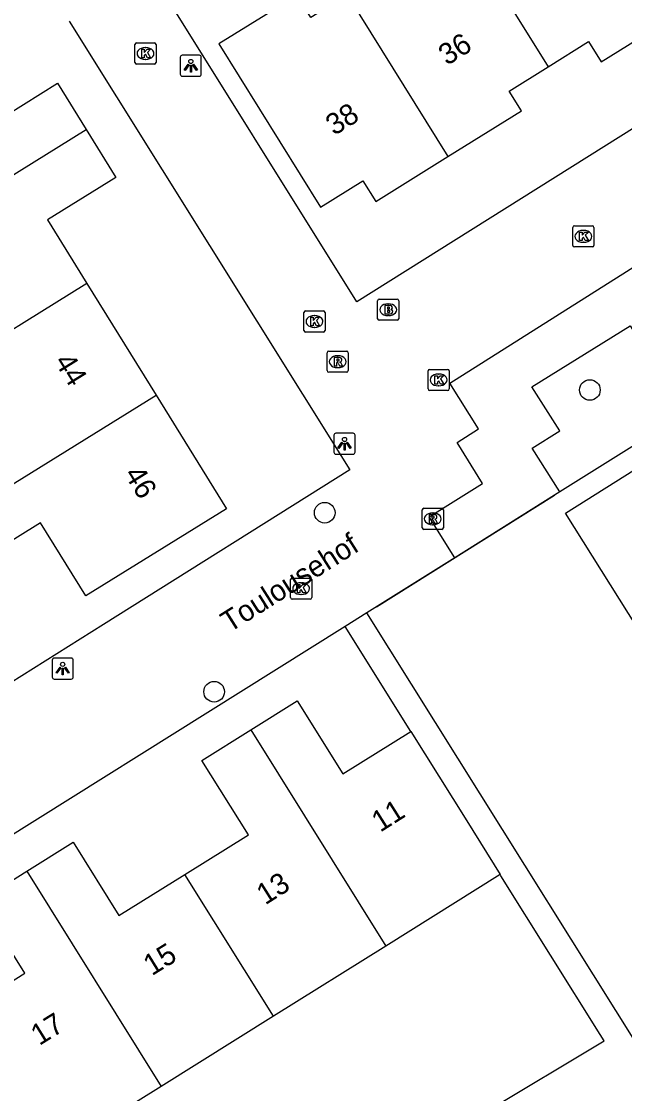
# Model space of a CAD drawing. Extents: x 158461 to 159795, y 387220 to 388672.
# Drawn here: x 159005.8 to 159034.3, y 388070.4 to 388121.2 of the extents above; entities that cross this region are included whole.
import ezdxf

# ---------------------------------------------------------------- set-up
doc = ezdxf.new("R2010")
doc.units = 0
for name, color, linetype in [('IMGEO_Boom', 7, 'Continuous'), ('IMGEO_Brandkraan', 7, 'Continuous'), ('IMGEO_Groenvoorziening', 7, 'Continuous'), ('IMGEO_Kolk', 7, 'Continuous'), ('IMGEO_Lichtpunt', 7, 'Continuous'), ('IMGEO_Muur', 7, 'Continuous'), ('IMGEO_Openbare_ruimte_label', 7, 'Continuous'), ('IMGEO_Pand', 7, 'Continuous'), ('IMGEO_Pand_nummerreeks', 7, 'Continuous'), ('IMGEO_Parkeervlak_open', 7, 'Continuous'), ('IMGEO_Rijbaan_lokaal_open', 7, 'Continuous'), ('IMGEO_Rioolput', 7, 'Continuous'), ('IMGEO_Voetpad_open', 7, 'Continuous')]:
    doc.layers.add(name, color=color, linetype=linetype)

msp = doc.modelspace()

# ---------------------------------------------------------------- linework, layer by layer
at = {"layer": 'IMGEO_Boom'}
for centre in [(159032.698, 388103.711), (159020.132, 388097.896), (159014.892, 388089.41)]:
    msp.add_circle(centre, 0.489, dxfattribs=at)
at = {"layer": 'IMGEO_Brandkraan'}
for p, q in [((159022.641, 388107.089), (159022.641, 388107.941)), ((159022.716, 388108.015), (159023.568, 388108.015)), ((159023.642, 388107.941), (159023.642, 388107.089)), ((159023.129, 388107.795), (159023.154, 388107.795)), ((159023.568, 388107.015), (159022.716, 388107.015)), ((159023.152, 388107.235), (159023.127, 388107.235))]:
    msp.add_line(p, q, dxfattribs=at)
for points in [[(159022.641, 388107.089), (159022.641, 388107.941)], [(159022.716, 388108.015), (159023.568, 388108.015)], [(159023.642, 388107.941), (159023.642, 388107.089)], [(159022.989, 388107.715), (159022.989, 388107.315), (159023.202, 388107.315)], [(159023.22, 388107.715), (159022.989, 388107.715)], [(159023.168, 388107.634), (159023.114, 388107.634), (159023.114, 388107.558)], [(159023.114, 388107.558), (159023.167, 388107.558)], [(159023.176, 388107.482), (159023.114, 388107.482), (159023.114, 388107.401)], [(159023.114, 388107.401), (159023.176, 388107.401)], [(159023.568, 388107.015), (159022.716, 388107.015)]]:
    msp.add_lwpolyline(points, dxfattribs=at)
for centre, radius, start, end in [((159022.718, 388107.939), 0.0765, 91.552, 178.448), ((159022.718, 388107.939), 0.0765, 91.552, 178.448), ((159023.566, 388107.939), 0.0765, 1.552, 88.448), ((159023.566, 388107.939), 0.0765, 1.552, 88.448), ((159023.169, 388107.596), 0.0379, 267.8285, 90.9355), ((159023.177, 388107.441), 0.0404, 269.8759, 90.5077), ((159023.224, 388107.57), 0.145, 59.4692, 91.5367), ((159023.249, 388107.617), 0.0922, 285.5137, 58.1501), ((159023.254, 388107.425), 0.105, 301.3115, 78.989), ((159022.718, 388107.091), 0.0765, 181.552, 268.448), ((159022.718, 388107.091), 0.0765, 181.552, 268.448), ((159023.208, 388107.566), 0.251, 268.6676, 293.5347), ((159023.566, 388107.091), 0.0765, 271.552, 358.448), ((159023.566, 388107.091), 0.0765, 271.552, 358.448)]:
    msp.add_arc(centre, radius, start, end, dxfattribs=at)
for centre, major_axis, ratio, start_param, end_param in [((159023.128, 388107.515), (-0.387, 0.002), 0.722429, 4.712389, 7.853982), ((159023.153, 388107.515), (-0.39, 0.002), 0.717154, 1.570796, 4.712389)]:
    msp.add_ellipse(centre, major_axis=major_axis, ratio=ratio, start_param=start_param, end_param=end_param, dxfattribs=at)
at = {"layer": 'IMGEO_Groenvoorziening'}
msp.add_lwpolyline([(159038.519, 388103.426), (159031.27, 388098.883)], dxfattribs=at)
at = {"layer": 'IMGEO_Kolk'}
for p, q in [((159011.213, 388120.16), (159012.065, 388120.16)), ((159011.138, 388119.234), (159011.138, 388120.086)), ((159011.626, 388119.94), (159011.651, 388119.94)), ((159012.139, 388120.086), (159012.139, 388119.234)), ((159012.065, 388119.16), (159011.213, 388119.16)), ((159011.649, 388119.38), (159011.624, 388119.38)), ((159031.965, 388111.493), (159032.817, 388111.493)), ((159031.89, 388110.567), (159031.89, 388111.419)), ((159032.378, 388111.273), (159032.403, 388111.273)), ((159032.891, 388111.419), (159032.891, 388110.567)), ((159032.817, 388110.493), (159031.965, 388110.493)), ((159032.401, 388110.713), (159032.376, 388110.713)), ((159019.221, 388107.456), (159020.073, 388107.456)), ((159019.146, 388106.53), (159019.146, 388107.382)), ((159019.634, 388107.236), (159019.659, 388107.236)), ((159020.147, 388107.382), (159020.147, 388106.53)), ((159020.073, 388106.456), (159019.221, 388106.456)), ((159019.657, 388106.676), (159019.632, 388106.676)), ((159025.03, 388103.762), (159025.03, 388104.614)), ((159025.105, 388104.688), (159025.957, 388104.688)), ((159025.518, 388104.468), (159025.543, 388104.468)), ((159026.031, 388104.614), (159026.031, 388103.762)), ((159025.541, 388103.908), (159025.516, 388103.908)), ((159025.957, 388103.688), (159025.105, 388103.688)), ((159018.514, 388093.873), (159018.514, 388094.725)), ((159018.589, 388094.799), (159019.441, 388094.799)), ((159019.515, 388094.725), (159019.515, 388093.873)), ((159019.002, 388094.579), (159019.027, 388094.579)), ((159019.441, 388093.799), (159018.589, 388093.799)), ((159019.025, 388094.019), (159019, 388094.019))]:
    msp.add_line(p, q, dxfattribs=at)
for points in [[(159011.213, 388120.16), (159012.065, 388120.16)], [(159011.138, 388119.234), (159011.138, 388120.086)], [(159011.459, 388119.86), (159011.582, 388119.86), (159011.582, 388119.709), (159011.712, 388119.86), (159011.876, 388119.86), (159011.73, 388119.709), (159011.883, 388119.46), (159011.731, 388119.46), (159011.646, 388119.624), (159011.582, 388119.557), (159011.582, 388119.46), (159011.459, 388119.46), (159011.459, 388119.86)], [(159012.139, 388120.086), (159012.139, 388119.234)], [(159012.065, 388119.16), (159011.213, 388119.16)], [(159031.965, 388111.493), (159032.817, 388111.493)], [(159031.89, 388110.567), (159031.89, 388111.419)], [(159032.211, 388111.193), (159032.334, 388111.193), (159032.334, 388111.042), (159032.464, 388111.193), (159032.628, 388111.193), (159032.482, 388111.042), (159032.635, 388110.793), (159032.483, 388110.793), (159032.398, 388110.957), (159032.334, 388110.89), (159032.334, 388110.793), (159032.211, 388110.793), (159032.211, 388111.193)], [(159032.891, 388111.419), (159032.891, 388110.567)], [(159032.817, 388110.493), (159031.965, 388110.493)], [(159019.221, 388107.456), (159020.073, 388107.456)], [(159019.146, 388106.53), (159019.146, 388107.382)], [(159019.467, 388107.156), (159019.59, 388107.156), (159019.59, 388107.005), (159019.72, 388107.156), (159019.884, 388107.156), (159019.738, 388107.005), (159019.891, 388106.756), (159019.739, 388106.756), (159019.654, 388106.92), (159019.59, 388106.853), (159019.59, 388106.756), (159019.467, 388106.756), (159019.467, 388107.156)], [(159020.147, 388107.382), (159020.147, 388106.53)], [(159020.073, 388106.456), (159019.221, 388106.456)], [(159025.03, 388103.762), (159025.03, 388104.614)], [(159025.105, 388104.688), (159025.957, 388104.688)], [(159025.351, 388104.388), (159025.474, 388104.388), (159025.474, 388104.237), (159025.604, 388104.388), (159025.768, 388104.388), (159025.622, 388104.237), (159025.775, 388103.988), (159025.623, 388103.988), (159025.538, 388104.152), (159025.474, 388104.085), (159025.474, 388103.988), (159025.351, 388103.988), (159025.351, 388104.388)], [(159026.031, 388104.614), (159026.031, 388103.762)], [(159025.957, 388103.688), (159025.105, 388103.688)], [(159018.514, 388093.873), (159018.514, 388094.725)], [(159018.589, 388094.799), (159019.441, 388094.799)], [(159019.515, 388094.725), (159019.515, 388093.873)], [(159018.835, 388094.499), (159018.958, 388094.499), (159018.958, 388094.348), (159019.088, 388094.499), (159019.252, 388094.499), (159019.106, 388094.348), (159019.259, 388094.099), (159019.107, 388094.099), (159019.022, 388094.263), (159018.958, 388094.196), (159018.958, 388094.099), (159018.835, 388094.099), (159018.835, 388094.499)], [(159019.441, 388093.799), (159018.589, 388093.799)]]:
    msp.add_lwpolyline(points, dxfattribs=at)
for centre, start, end in [((159011.215, 388120.084), 91.552, 178.448), ((159011.215, 388120.084), 91.552, 178.448), ((159012.063, 388120.084), 1.552, 88.448), ((159012.063, 388120.084), 1.552, 88.448), ((159011.215, 388119.236), 181.552, 268.448), ((159011.215, 388119.236), 181.552, 268.448), ((159012.063, 388119.236), 271.552, 358.448), ((159012.063, 388119.236), 271.552, 358.448), ((159031.967, 388111.417), 91.552, 178.448), ((159031.967, 388111.417), 91.552, 178.448), ((159032.815, 388111.417), 1.552, 88.448), ((159032.815, 388111.417), 1.552, 88.448), ((159031.967, 388110.569), 181.552, 268.448), ((159031.967, 388110.569), 181.552, 268.448), ((159032.815, 388110.569), 271.552, 358.448), ((159032.815, 388110.569), 271.552, 358.448), ((159019.223, 388107.38), 91.552, 178.448), ((159019.223, 388107.38), 91.552, 178.448), ((159020.071, 388107.38), 1.552, 88.448), ((159020.071, 388107.38), 1.552, 88.448), ((159019.223, 388106.532), 181.552, 268.448), ((159019.223, 388106.532), 181.552, 268.448), ((159020.071, 388106.532), 271.552, 358.448), ((159020.071, 388106.532), 271.552, 358.448), ((159025.107, 388104.612), 91.552, 178.448), ((159025.107, 388104.612), 91.552, 178.448), ((159025.955, 388104.612), 1.552, 88.448), ((159025.955, 388104.612), 1.552, 88.448), ((159025.107, 388103.764), 181.552, 268.448), ((159025.107, 388103.764), 181.552, 268.448), ((159025.955, 388103.764), 271.552, 358.448), ((159025.955, 388103.764), 271.552, 358.448), ((159018.591, 388094.723), 91.552, 178.448), ((159018.591, 388094.723), 91.552, 178.448), ((159019.439, 388094.723), 1.552, 88.448), ((159019.439, 388094.723), 1.552, 88.448), ((159018.591, 388093.875), 181.552, 268.448), ((159018.591, 388093.875), 181.552, 268.448), ((159019.439, 388093.875), 271.552, 358.448), ((159019.439, 388093.875), 271.552, 358.448)]:
    msp.add_arc(centre, 0.0765, start, end, dxfattribs=at)
for centre, major_axis, ratio, start_param, end_param in [((159011.625, 388119.66), (-0.387, 0.002), 0.722429, 4.712389, 7.853982), ((159011.65, 388119.66), (-0.39, 0.002), 0.717154, 1.570796, 4.712389), ((159032.377, 388110.993), (-0.387, 0.002), 0.722429, 4.712389, 7.853982), ((159032.402, 388110.993), (-0.39, 0.002), 0.717154, 1.570796, 4.712389), ((159019.633, 388106.956), (-0.387, 0.002), 0.722429, 4.712389, 7.853982), ((159019.658, 388106.956), (-0.39, 0.002), 0.717154, 1.570796, 4.712389), ((159025.517, 388104.188), (-0.387, 0.002), 0.722429, 4.712389, 7.853982), ((159025.542, 388104.188), (-0.39, 0.002), 0.717154, 1.570796, 4.712389), ((159019.001, 388094.299), (-0.387, 0.002), 0.722429, 4.712389, 7.853982), ((159019.026, 388094.299), (-0.39, 0.002), 0.717154, 1.570796, 4.712389)]:
    msp.add_ellipse(centre, major_axis=major_axis, ratio=ratio, start_param=start_param, end_param=end_param, dxfattribs=at)
at = {"layer": 'IMGEO_Lichtpunt'}
for p, q in [((159013.288, 388119.485), (159013.288, 388118.678)), ((159013.288, 388119.485), (159013.288, 388118.678)), ((159014.19, 388119.58), (159013.382, 388119.58)), ((159014.19, 388119.58), (159013.382, 388119.58)), ((159014.284, 388118.678), (159014.284, 388119.485)), ((159014.284, 388118.678), (159014.284, 388119.485)), ((159013.382, 388118.584), (159014.19, 388118.584)), ((159013.382, 388118.584), (159014.19, 388118.584)), ((159020.572, 388101.569), (159020.572, 388100.762)), ((159020.572, 388101.569), (159020.572, 388100.762)), ((159021.474, 388101.664), (159020.666, 388101.664)), ((159021.474, 388101.664), (159020.666, 388101.664)), ((159021.568, 388100.762), (159021.568, 388101.569)), ((159021.568, 388100.762), (159021.568, 388101.569)), ((159020.666, 388100.668), (159021.474, 388100.668)), ((159020.666, 388100.668), (159021.474, 388100.668)), ((159007.217, 388090.91), (159007.217, 388090.103)), ((159007.217, 388090.91), (159007.217, 388090.103)), ((159008.119, 388091.005), (159007.311, 388091.005)), ((159008.119, 388091.005), (159007.311, 388091.005)), ((159008.213, 388090.103), (159008.213, 388090.91)), ((159008.213, 388090.103), (159008.213, 388090.91)), ((159007.311, 388090.009), (159008.119, 388090.009)), ((159007.311, 388090.009), (159008.119, 388090.009))]:
    msp.add_line(p, q, dxfattribs=at)
for points in [[(159013.662, 388119.149), (159013.701, 388119.121), (159013.513, 388118.859), (159013.475, 388118.886), (159013.662, 388119.149)], [(159013.764, 388119.101), (159013.811, 388119.101), (159013.811, 388118.779), (159013.764, 388118.779), (159013.764, 388119.101)], [(159013.874, 388119.121), (159013.912, 388119.148), (159014.099, 388118.886), (159014.06, 388118.858), (159013.874, 388119.121)], [(159020.946, 388101.233), (159020.985, 388101.205), (159020.797, 388100.943), (159020.759, 388100.97), (159020.946, 388101.233)], [(159021.048, 388101.185), (159021.095, 388101.185), (159021.095, 388100.863), (159021.048, 388100.863), (159021.048, 388101.185)], [(159021.158, 388101.205), (159021.196, 388101.232), (159021.383, 388100.97), (159021.344, 388100.942), (159021.158, 388101.205)], [(159007.591, 388090.574), (159007.63, 388090.546), (159007.442, 388090.284), (159007.404, 388090.311), (159007.591, 388090.574)], [(159007.693, 388090.526), (159007.74, 388090.526), (159007.74, 388090.204), (159007.693, 388090.204), (159007.693, 388090.526)], [(159007.803, 388090.546), (159007.841, 388090.573), (159008.028, 388090.311), (159007.989, 388090.283), (159007.803, 388090.546)]]:
    msp.add_lwpolyline(points, dxfattribs=at)
for centre in [(159013.787, 388119.283), (159021.071, 388101.367), (159007.716, 388090.708)]:
    msp.add_circle(centre, 0.0994, dxfattribs=at)
for centre, start, end in [((159013.382, 388119.485), 90, 180), ((159013.382, 388119.485), 90, 180), ((159014.19, 388119.485), 0, 90), ((159014.19, 388119.485), 0, 90), ((159013.382, 388118.678), 180, 270), ((159013.382, 388118.678), 180, 270), ((159014.19, 388118.678), 270, 0), ((159014.19, 388118.678), 270, 360), ((159020.666, 388101.569), 90, 180), ((159020.666, 388101.569), 90, 180), ((159021.474, 388101.569), 0, 90), ((159021.474, 388101.569), 0, 90), ((159020.666, 388100.762), 180, 270), ((159020.666, 388100.762), 180, 270), ((159021.474, 388100.762), 270, 0), ((159021.474, 388100.762), 270, 360), ((159007.311, 388090.91), 90, 180), ((159007.311, 388090.91), 90, 180), ((159008.119, 388090.91), 0, 90), ((159008.119, 388090.91), 0, 90), ((159007.311, 388090.103), 180, 270), ((159007.311, 388090.103), 180, 270), ((159008.119, 388090.103), 270, 0), ((159008.119, 388090.103), 270, 360)]:
    msp.add_arc(centre, 0.0946, start, end, dxfattribs=at)
at = {"layer": 'IMGEO_Muur'}
for points in [[(159022.593, 388093.431), (159031.018, 388098.725)], [(159009.653, 388092.602), (158999.125, 388085.993)]]:
    msp.add_lwpolyline(points, dxfattribs=at)
at = {"layer": 'IMGEO_Pand'}
for points in [[(159025.835, 388126.866), (159030.718, 388119.025)], [(159021.202, 388122.439), (159019.482, 388121.368), (159018.825, 388122.422), (159015.118, 388120.112), (159019.937, 388112.376), (159021.942, 388113.626), (159022.553, 388112.646), (159025.972, 388114.776)], [(159021.202, 388122.439), (159021.271, 388122.328), (159025.972, 388114.776)], [(159030.718, 388119.025), (159032.637, 388120.22), (159033.235, 388119.26), (159036.641, 388121.382)], [(158998.911, 388109.904), (158995.57, 388115.293), (159000, 388118.039), (159002.245, 388119.43), (159004.227, 388116.233), (159007.475, 388118.246), (159008.833, 388116.055)], [(159025.972, 388114.776), (159029.451, 388116.943), (159028.871, 388117.874), (159030.718, 388119.025)], [(158998.911, 388109.904), (159000, 388110.579), (159008.833, 388116.055)], [(159008.833, 388116.055), (159010.24, 388113.785), (159006.992, 388111.773), (159008.862, 388108.755)], [(159008.862, 388108.755), (159002.188, 388104.617)], [(159008.862, 388108.755), (159012.14, 388103.467)], [(159012.14, 388103.467), (159015.479, 388098.08), (159008.817, 388093.951), (159006.668, 388097.418), (159002.29, 388094.705), (159001.1, 388096.625)], [(159001.1, 388096.625), (159012.14, 388103.467)], [(159034.958, 388092.44), (159031.538, 388097.88), (159038.147, 388102.036), (159040.243, 388098.701), (159043.7, 388100.875), (159044.196, 388100.086)], [(159016.629, 388087.598), (159018.832, 388088.974), (159020.994, 388085.512), (159024.216, 388087.524)], [(159013.503, 388080.753), (159016.515, 388082.634), (159014.316, 388086.154), (159016.629, 388087.598)], [(159016.629, 388087.598), (159023.026, 388077.352)], [(159024.216, 388087.524), (159026.864, 388083.284), (159028.452, 388080.741)], [(159006.011, 388080.904), (159008.211, 388082.278), (159010.381, 388078.803), (159013.503, 388080.753)], [(159002.834, 388074.138), (159005.918, 388076.064), (159003.769, 388079.504), (159006.011, 388080.904)], [(159006.011, 388080.904), (159012.379, 388070.703)], [(159017.702, 388074.027), (159013.503, 388080.753)], [(159028.452, 388080.741), (159023.026, 388077.352)], [(159023.026, 388077.352), (159017.702, 388074.027)], [(159017.702, 388074.027), (159012.379, 388070.703)], [(159012.379, 388070.703), (159007.053, 388067.381)]]:
    msp.add_lwpolyline(points, dxfattribs=at)
at = {"layer": 'IMGEO_Parkeervlak_open'}
for points in [[(159031.27, 388098.883), (159029.957, 388100.956), (159031.277, 388101.774), (159029.954, 388103.86), (159034.614, 388106.748), (159035.936, 388104.662), (159037.229, 388105.463), (159038.519, 388103.426)], [(159031.27, 388098.883), (159031.018, 388098.725), (159026.302, 388095.762)]]:
    msp.add_lwpolyline(points, dxfattribs=at)
at = {"layer": 'IMGEO_Rijbaan_lokaal_open'}
for points in [[(159059.869, 388131.884), (159021.647, 388107.89), (159011.851, 388123.609)], [(159008.014, 388121.19), (159021.329, 388099.933), (159009.653, 388092.602), (158999.129, 388085.995)], [(159026.302, 388095.762), (159025.087, 388097.695), (159027.616, 388099.283), (159026.403, 388101.216), (159027.428, 388101.866), (159026.063, 388104.041), (159036.104, 388110.386), (159037.298, 388108.48), (159039.835, 388110.07), (159042.469, 388105.902)], [(159026.302, 388095.762), (159022.136, 388093.144)], [(159022.136, 388093.144), (159021.108, 388092.501)], [(159021.108, 388092.501), (159000, 388079.288), (158995.59, 388076.541)]]:
    msp.add_lwpolyline(points, dxfattribs=at)
at = {"layer": 'IMGEO_Rioolput'}
for p, q in [((159020.248, 388104.628), (159020.248, 388105.48)), ((159020.323, 388105.554), (159021.175, 388105.554)), ((159021.249, 388105.48), (159021.249, 388104.628)), ((159020.736, 388105.334), (159020.761, 388105.334)), ((159021.175, 388104.554), (159020.323, 388104.554)), ((159020.759, 388104.774), (159020.734, 388104.774)), ((159024.753, 388097.179), (159024.753, 388098.031)), ((159024.828, 388098.105), (159025.68, 388098.105)), ((159025.241, 388097.885), (159025.266, 388097.885)), ((159025.754, 388098.031), (159025.754, 388097.179)), ((159025.264, 388097.325), (159025.239, 388097.325)), ((159025.68, 388097.105), (159024.828, 388097.105))]:
    msp.add_line(p, q, dxfattribs=at)
for points in [[(159020.248, 388104.628), (159020.248, 388105.48)], [(159020.323, 388105.554), (159021.175, 388105.554)], [(159021.249, 388105.48), (159021.249, 388104.628)], [(159020.837, 388105.252), (159020.585, 388105.254), (159020.585, 388104.854)], [(159020.585, 388104.854), (159020.709, 388104.854), (159020.709, 388105.016), (159020.72, 388105.016)], [(159020.763, 388105.173), (159020.709, 388105.173), (159020.709, 388105.092)], [(159020.709, 388105.092), (159020.761, 388105.092)], [(159020.767, 388104.987), (159020.838, 388104.854), (159020.978, 388104.854), (159020.913, 388104.98)], [(159021.175, 388104.554), (159020.323, 388104.554)], [(159024.753, 388097.179), (159024.753, 388098.031)], [(159024.828, 388098.105), (159025.68, 388098.105)], [(159025.342, 388097.803), (159025.09, 388097.805), (159025.09, 388097.405)], [(159025.754, 388098.031), (159025.754, 388097.179)], [(159025.09, 388097.405), (159025.214, 388097.405), (159025.214, 388097.567), (159025.225, 388097.567)], [(159025.268, 388097.724), (159025.214, 388097.724), (159025.214, 388097.643)], [(159025.214, 388097.643), (159025.266, 388097.643)], [(159025.272, 388097.538), (159025.343, 388097.405), (159025.483, 388097.405), (159025.418, 388097.531)], [(159025.68, 388097.105), (159024.828, 388097.105)]]:
    msp.add_lwpolyline(points, dxfattribs=at)
for centre, radius, start, end in [((159020.325, 388105.478), 0.0765, 91.552, 178.448), ((159020.325, 388105.478), 0.0765, 91.552, 178.448), ((159021.173, 388105.478), 0.0765, 1.552, 88.448), ((159021.173, 388105.478), 0.0765, 1.552, 88.448), ((159020.719, 388104.963), 0.0533, 26.0293, 88.6989), ((159020.745, 388105.281), 0.19, 274.7715, 282.9687), ((159020.769, 388105.077), 0.0964, 77.0061, 93.1865), ((159020.783, 388105.134), 0.0378, 276.6634, 79.6772), ((159020.836, 388105.142), 0.109, 350.3612, 89.416), ((159020.834, 388105.142), 0.112, 277.5842, 350.9817), ((159020.818, 388104.927), 0.108, 29.5134, 73.7905), ((159020.325, 388104.63), 0.0765, 181.552, 268.448), ((159020.325, 388104.63), 0.0765, 181.552, 268.448), ((159021.173, 388104.63), 0.0765, 271.552, 358.448), ((159021.173, 388104.63), 0.0765, 271.552, 358.448), ((159024.83, 388098.029), 0.0765, 91.552, 178.448), ((159024.83, 388098.029), 0.0765, 91.552, 178.448), ((159025.341, 388097.693), 0.109, 350.3612, 89.416), ((159025.678, 388098.029), 0.0765, 1.552, 88.448), ((159025.678, 388098.029), 0.0765, 1.552, 88.448), ((159025.224, 388097.514), 0.0533, 26.0293, 88.6989), ((159025.25, 388097.832), 0.19, 274.7715, 282.9687), ((159025.274, 388097.628), 0.0964, 77.0061, 93.1865), ((159025.288, 388097.685), 0.0378, 276.6634, 79.6772), ((159025.339, 388097.693), 0.112, 277.5842, 350.9817), ((159025.323, 388097.478), 0.108, 29.5134, 73.7905), ((159024.83, 388097.181), 0.0765, 181.552, 268.448), ((159024.83, 388097.181), 0.0765, 181.552, 268.448), ((159025.678, 388097.181), 0.0765, 271.552, 358.448), ((159025.678, 388097.181), 0.0765, 271.552, 358.448)]:
    msp.add_arc(centre, radius, start, end, dxfattribs=at)
for centre, major_axis, ratio, start_param, end_param in [((159020.735, 388105.054), (-0.387, 0.002), 0.722429, 4.712389, 7.853982), ((159020.76, 388105.054), (-0.39, 0.002), 0.717154, 1.570796, 4.712389), ((159025.24, 388097.605), (-0.387, 0.002), 0.722429, 4.712389, 7.853982), ((159025.265, 388097.605), (-0.39, 0.002), 0.717154, 1.570796, 4.712389)]:
    msp.add_ellipse(centre, major_axis=major_axis, ratio=ratio, start_param=start_param, end_param=end_param, dxfattribs=at)
at = {"layer": 'IMGEO_Voetpad_open'}
for points in [[(159058.71, 388072.714), (159039.3, 388065.725), (159022.136, 388093.144)], [(159024.216, 388087.524), (159021.108, 388092.501)], [(159008.618, 388055.998), (159008.18, 388057.559), (159016.45, 388062.724), (159033.37, 388072.866), (159033.179, 388073.172), (159028.483, 388080.691), (159028.452, 388080.741)]]:
    msp.add_lwpolyline(points, dxfattribs=at)

# ---------------------------------------------------------------- texts
at = {"layer": 'IMGEO_Openbare_ruimte_label'}
msp.add_text('Toulousehof', height=1, rotation=32.3394, dxfattribs=at).set_placement((159015.619, 388092.19))
at = {"layer": 'IMGEO_Pand_nummerreeks'}
for s, rotation, p in [('36', 31.8558, (159025.926, 388119.064)), ('38', 31.8558, (159020.581, 388115.744)), ('44', 301.7931, (159007.293, 388105.06)), ('46', 301.7931, (159010.602, 388099.723)), ('11', 32.2949, (159022.764, 388082.727)), ('13', 32.2949, (159017.312, 388079.28)), ('15', 31.8055, (159011.939, 388075.924)), ('17', 31.8049, (159006.605, 388072.616))]:
    msp.add_text(s, height=1, rotation=rotation, dxfattribs=at).set_placement(p)

doc.saveas('drawing.dxf')
